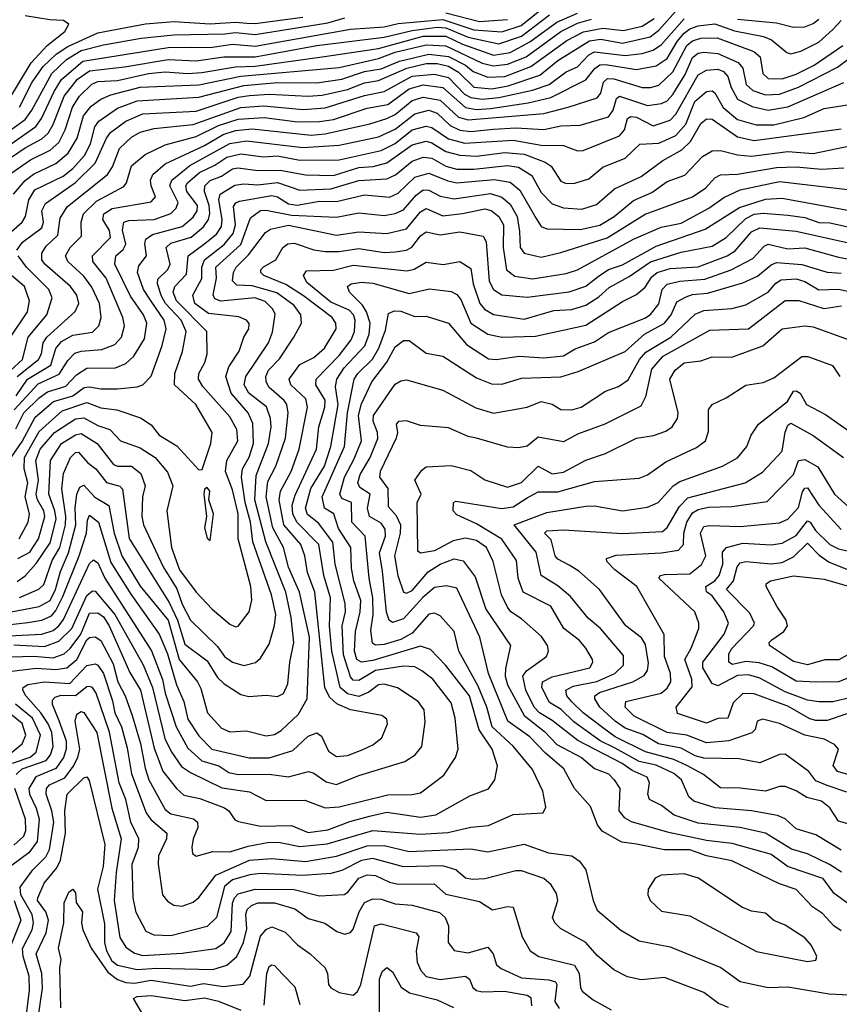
# Model space of a CAD drawing. Extents: x 1308313 to 1441400, y 959662 to 1036319.
# Tile 512 of 656: x 1393246 to 1396168, y 985065 to 988577. Entities that reach past the tile are written whole.
import ezdxf

# ---------------------------------------------------------------- set-up
doc = ezdxf.new("R2010")
doc.units = 0

msp = doc.modelspace()

# ---------------------------------------------------------------- linework, layer by layer
at = {"layer": '0CON10XD'}
for points in [[(1393115, 988018.5), (1393265, 988120.1), (1393325, 988152.8), (1393347.4, 988172.6), (1393365, 988202.9), (1393404, 988305), (1393451.6, 988365), (1393495.1, 988394.9), (1393619.1, 988409.1), (1393775.8, 988435.8), (1393875, 988430.8), (1393973.3, 988445), (1394085, 988444.4), (1394305, 988485.5), (1394545, 988515.3), (1394645, 988539.2), (1394735, 988550.4), (1394765, 988548.9), (1394844.9, 988515.1), (1394955, 988491.7), (1395035, 988518.4), (1395135, 988595.1)], [(1393173.8, 988106.2), (1393303.4, 988196.6), (1393324.1, 988225), (1393368.4, 988321.6), (1393395, 988364.2), (1393470.6, 988429.4), (1393775, 988477.6), (1393858.9, 988478.9), (1393925, 988478.4), (1394005, 988489.6), (1394085, 988483.4), (1394425, 988543.4), (1394545, 988551.4), (1394595, 988564), (1394755, 988577.9), (1394865, 988541.5), (1394965, 988533.9), (1395033.6, 988556.4), (1395106.8, 988615)], [(1393180.2, 988005), (1393285, 988077.9), (1393355, 988112.1), (1393385, 988139.2), (1393408.6, 988185), (1393434.6, 988265.4), (1393459.2, 988305), (1393503.2, 988346.8), (1393525, 988356.4), (1393595, 988360.7), (1393705, 988385.7), (1393765, 988391.2), (1393845, 988385.3), (1393895, 988388.6), (1394015, 988409), (1394085, 988411.2), (1394325, 988444.4), (1394525, 988474.6), (1394685, 988518.5), (1394765, 988518.3), (1394825, 988489.8), (1394935, 988451.1), (1394995, 988460.4), (1395065, 988498), (1395161, 988569), (1395235, 988601)], [(1393235.7, 987755), (1393255.7, 987784.3), (1393325.2, 987835), (1393331, 987855), (1393325.1, 987895), (1393338.1, 987921.9), (1393445, 987996), (1393515.5, 988065), (1393555, 988154.7), (1393570, 988175), (1393624.3, 988215.7), (1393685, 988242), (1393875, 988251.1), (1394025, 988301.1), (1394065, 988307), (1394135, 988312.2), (1394275, 988304.2), (1394325, 988307.7), (1394415, 988328.2), (1394475, 988351.7), (1394525, 988359.9), (1394625.8, 988404.2), (1394695, 988420.7), (1394735, 988420.8), (1394775, 988411.5), (1394810.7, 988390.7), (1394865, 988336.9), (1394929.8, 988330.2), (1394988.2, 988341.8), (1395100.3, 988379.7), (1395165, 988431.4), (1395277.9, 988502.1), (1395318.1, 988508.1), (1395395, 988493.8), (1395493.7, 988516.3), (1395525, 988540), (1395595, 988618.6)], [(1394765, 988601.7), (1394885, 988571.2), (1394985, 988577.6)], [(1393145, 988135.3), (1393265, 988221.9), (1393289.4, 988255), (1393361, 988385), (1393413.3, 988435), (1393465, 988467.1), (1393545, 988487.7), (1393678.7, 988511.3), (1393795, 988523.9), (1393977, 988527), (1394015, 988531.6), (1394085, 988524.5), (1394344.3, 988565.7), (1394405, 988584)], [(1393204.2, 988285), (1393286.6, 988423.4), (1393344.3, 988485.7), (1393406.9, 988535), (1393420.9, 988560.9), (1393402.5, 988575), (1393353.2, 988576.8), (1393265, 988591.3)], [(1393215, 987820.7), (1393254.9, 987855.1), (1393266.6, 987875), (1393278.1, 987935), (1393300.1, 987969.9), (1393400.4, 988019.6), (1393435, 988046.8), (1393476.6, 988093.4), (1393498, 988135), (1393514.3, 988195), (1393528.4, 988215), (1393595, 988261.7), (1393665, 988287.7), (1393885, 988300.8), (1394045, 988342.7), (1394165, 988353.4), (1394305, 988352.7), (1394395, 988364.9), (1394475, 988392.9), (1394535, 988402.5), (1394600, 988430), (1394705, 988454.4), (1394775, 988446.3), (1394835, 988415.3), (1394863, 988393), (1394915, 988372.9), (1394976.1, 988375), (1395069.1, 988410.9), (1395196.9, 988503.1), (1395255.8, 988534.2), (1395325, 988547), (1395399, 988539), (1395465.3, 988554.7), (1395508, 988582)], [(1393223.3, 987955), (1393265.7, 988004.3), (1393295, 988026.9), (1393375, 988063.9), (1393419.2, 988100.8), (1393450.4, 988155), (1393473.4, 988235), (1393501, 988269), (1393535, 988293.8), (1393570.9, 988309.1), (1393675, 988336.4), (1393885, 988344.5), (1394033.9, 988376.1), (1394385, 988407.4), (1394525, 988439.5), (1394585, 988461.2), (1394695, 988487.7), (1394765, 988484.6), (1394895, 988422.2), (1394935, 988412.6), (1394985, 988418.9), (1395051.5, 988445), (1395175, 988534.9), (1395235, 988565.5), (1395285, 988579.6)], [(1393232.8, 987235), (1393274.3, 987295), (1393356.7, 987345), (1393375.3, 987404.7), (1393395, 987429.3), (1393435, 987451.7), (1393505, 987462.2), (1393527.8, 987485), (1393536, 987515), (1393531, 987565), (1393503.4, 987623.4), (1393475, 987662.2), (1393417.1, 987715), (1393409.3, 987735), (1393425.7, 987765), (1393466.9, 987805), (1393464.8, 987855), (1393473.4, 987885), (1393519.8, 987930.2), (1393617.8, 987982.2), (1393627, 987995), (1393644.1, 988055.9), (1393693.1, 988096.9), (1393765, 988130.7), (1393875, 988160.1), (1393955, 988200.5), (1394025, 988222.8), (1394117.9, 988227.9), (1394236.7, 988213.2), (1394315, 988213.7), (1394365, 988221.2), (1394485, 988261.9), (1394559.1, 988275), (1394635, 988331.2), (1394685.1, 988345.1), (1394755, 988334.9), (1394835, 988264.7), (1394875, 988257.5), (1394925, 988260.3), (1395059.4, 988280.6), (1395140.1, 988299.9), (1395265, 988362.3), (1395296.5, 988403.5), (1395315, 988415.9), (1395335, 988417.9), (1395445, 988399.7), (1395515, 988412.4), (1395555, 988439.3), (1395590.5, 988499.5), (1395615, 988528.8), (1395635.2, 988545), (1395665, 988555.8), (1395725, 988563.1), (1395795, 988537.8), (1395897.7, 988517.7), (1395927.2, 988505), (1395980.8, 988460.9), (1395995, 988456), (1396031.1, 988465), (1396095, 988497.2), (1396145, 988542.5), (1396174.9, 988575.1)], [(1393236.6, 987305), (1393313.5, 987365), (1393323.8, 987385), (1393329.4, 987425), (1393342.4, 987445), (1393443.5, 987536.5), (1393456.3, 987565), (1393449.8, 987595), (1393426.9, 987625), (1393335.6, 987705), (1393325, 987721.2), (1393325.2, 987745), (1393340.3, 987769.7), (1393381.7, 987808.3), (1393390.2, 987869.8), (1393415, 987909.5), (1393558.9, 988025), (1393577.3, 988052.7), (1393602.3, 988117.7), (1393645, 988158.7), (1393675, 988175.9), (1393725, 988189.7), (1393865, 988202.9), (1394035, 988263.7), (1394115, 988270.3), (1394257.2, 988257.2), (1394335, 988263.3), (1394475, 988307.4), (1394545, 988320.9), (1394645, 988375.8), (1394725, 988383.4), (1394775, 988371.6), (1394832.3, 988312.3), (1394855, 988299.5), (1394895, 988294.1), (1394955, 988299.6), (1395075, 988326.4), (1395133.9, 988346.1), (1395195, 988391.1), (1395235, 988409.8), (1395275, 988451.8), (1395295, 988462.3), (1395405, 988449.3), (1395465, 988456.9), (1395505, 988469.1), (1395535, 988488.9), (1395615, 988580.7)], [(1393245, 988265.2), (1393290.9, 988355), (1393329.1, 988410.9), (1393375.7, 988454.3), (1393417.9, 988482.1), (1393525, 988530.1), (1393695, 988562.4), (1393795, 988571), (1393925, 988562.2), (1394015, 988568.6), (1394055.7, 988565), (1394085, 988563.9), (1394255, 988586.1)], [(1395805, 988579.8), (1395945, 988566.6), (1396005, 988551.3), (1396045, 988552.5), (1396075, 988563.5), (1396095, 988579.3)], [(1393226.4, 987185), (1393312, 987278), (1393387.3, 987312.7), (1393418.1, 987361.9), (1393442.5, 987387.5), (1393465, 987395.2), (1393539.2, 987400.8), (1393585, 987418.8), (1393608.8, 987445), (1393619.5, 987485), (1393613.2, 987515), (1393554.3, 987655), (1393506.7, 987715), (1393505.2, 987735), (1393569.3, 987800.7), (1393566.4, 987825), (1393542.8, 987865), (1393545.9, 987885), (1393575.9, 987904.1), (1393715, 987927.2), (1393730, 987945), (1393715.3, 987984.7), (1393712.3, 988005), (1393720.2, 988025), (1393765, 988062.6), (1393905, 988128.1), (1393971.8, 988168.2), (1394015, 988182), (1394075, 988188.2), (1394285, 988165.1), (1394335, 988169.9), (1394495, 988205.5), (1394555, 988224.6), (1394585, 988238.9), (1394645, 988289.1), (1394685, 988301.5), (1394745, 988290.4), (1394810.1, 988230.2), (1394845, 988219.8), (1395115, 988243), (1395201.1, 988265), (1395305, 988298.6), (1395318.6, 988315), (1395328, 988355), (1395342.4, 988367.6), (1395365, 988366.1), (1395465, 988335.8), (1395495, 988335.5), (1395525, 988344.4), (1395575, 988391.9), (1395625.1, 988484.9), (1395645, 988502.3), (1395675, 988511.4), (1395732.5, 988512.5), (1395864, 988464), (1395886.2, 988445), (1395895.8, 988385), (1395915, 988367.3), (1395965, 988366.7), (1396015, 988382.8), (1396078.3, 988415), (1396180.8, 988485)], [(1393232.1, 987117.9), (1393260.4, 987175), (1393315, 987228.5), (1393345, 987250.3), (1393410.5, 987269.5), (1393449.1, 987310.9), (1393485, 987334), (1393587.1, 987335), (1393625, 987350.5), (1393653.1, 987376.9), (1393691.1, 987438.9), (1393699.5, 987495), (1393686.9, 987525), (1393640.8, 987590.8), (1393585.5, 987705), (1393588.7, 987735), (1393615, 987757), (1393623.9, 987776.1), (1393612.9, 987827.1), (1393616.7, 987855), (1393635, 987861.5), (1393725.3, 987864.7), (1393785, 987885.6), (1393804.3, 987905), (1393810.7, 987925), (1393780.9, 987985), (1393788, 988005), (1393852.3, 988057.7), (1393995, 988136.1), (1394055, 988145.1), (1394255, 988121.8), (1394385, 988129.6), (1394525, 988159.5), (1394585, 988187.4), (1394655, 988241.9), (1394705, 988254.6), (1394735, 988244.2), (1394780.3, 988200.3), (1394815, 988183.6), (1394855, 988178.7), (1394935, 988186.5), (1395015, 988192), (1395115, 988185.7), (1395175, 988198.2), (1395245, 988200.6), (1395345, 988230.9), (1395362.5, 988255), (1395374, 988296), (1395385, 988304.4), (1395485, 988271.5), (1395535, 988278.4), (1395555, 988287.6), (1395575, 988310), (1395618.4, 988381.6), (1395645, 988443.1), (1395665, 988457.8), (1395685, 988462), (1395735, 988457), (1395808.3, 988425), (1395823.9, 988405), (1395836.5, 988346.5), (1395860, 988325), (1395905, 988309.3), (1395955, 988312.2), (1396023.3, 988336.7), (1396162.2, 988407.8), (1396276.6, 988493.4)], [(1393215.3, 987015), (1393255, 987072.4), (1393300.7, 987159.3), (1393366.4, 987215), (1393434.9, 987235.1), (1393475.3, 987264.7), (1393495, 987268.2), (1393535, 987260.2), (1393595, 987260.4), (1393665, 987267.4), (1393685.2, 987274.8), (1393715, 987306.2), (1393753.8, 987415), (1393768.7, 987475), (1393761.4, 987505), (1393715, 987573.1), (1393687.1, 987615), (1393666.6, 987675), (1393670.5, 987699.5), (1393698.3, 987735), (1393692.6, 987777.4), (1393696, 987795), (1393719.3, 987810.7), (1393825, 987839.7), (1393865, 987872.9), (1393879.3, 987895), (1393880.2, 987915), (1393842.2, 987965), (1393838.7, 987985), (1393843.9, 987995), (1393887.3, 988032.7), (1393942, 988058), (1393985, 988087), (1394035, 988099.1), (1394115, 988088), (1394165, 988091.9), (1394245, 988076.5), (1394385, 988077.7), (1394535, 988110.9), (1394585, 988135.9), (1394645, 988184.6), (1394695, 988197.1), (1394715, 988193.2), (1394775, 988152.1), (1394832.9, 988137), (1395005, 988147.3), (1395105, 988130.3), (1395185, 988129), (1395235, 988109.4), (1395255, 988110.7), (1395385, 988162.7), (1395402.2, 988185), (1395412.6, 988225), (1395425, 988232.4), (1395445, 988229.3), (1395505, 988198.7), (1395565, 988219), (1395585, 988240), (1395665, 988380.2), (1395695, 988397.8), (1395735, 988400.8), (1395755, 988393), (1395771.4, 988375), (1395783, 988335), (1395805, 988294), (1395857.5, 988267.5), (1395915, 988254.4), (1395985, 988266.9), (1396185, 988353.4)], [(1393244.4, 986725.6), (1393276.7, 986785), (1393281, 986815), (1393265.3, 986875), (1393274.5, 986925), (1393261.8, 986975), (1393263, 987015), (1393315, 987107.9), (1393397.6, 987182.4), (1393485, 987211.6), (1393535, 987192.7), (1393592.9, 987185), (1393676.6, 987156.6), (1393715, 987132.1), (1393743.8, 987095), (1393806.6, 987056.6), (1393885, 986971.2), (1393897.1, 986972.9), (1393927.9, 987065), (1393932.2, 987105), (1393874.3, 987205), (1393798.1, 987275), (1393799, 987315), (1393826.1, 987393.9), (1393839.3, 987465), (1393821.2, 987505), (1393765.4, 987565), (1393751.4, 987591.4), (1393737.1, 987635), (1393738.1, 987651.9), (1393773.9, 987686.1), (1393782.9, 987705), (1393768.3, 987765), (1393785, 987780.1), (1393857.9, 987802.1), (1393901.3, 987838.7), (1393918.6, 987865), (1393923.8, 987886.2), (1393921.8, 987915), (1393905.1, 987965), (1393906.1, 987985), (1393925, 988003.9), (1393965, 988018.8), (1394005, 988045.1), (1394025, 988049.2), (1394095, 988039.2), (1394175, 988040.7), (1394265, 988023.8), (1394365, 988021.4), (1394455, 988049.5), (1394506.1, 988053.9), (1394555, 988067), (1394645, 988130.7), (1394695, 988144.3), (1394715, 988138.6), (1394765, 988106.6), (1394815, 988093.5), (1394875, 988091.1), (1394976.2, 988103.8), (1395045, 988097.6), (1395119.6, 988069.6), (1395141.1, 988055), (1395175, 988001.6), (1395195, 987993.1), (1395225.9, 987994.1), (1395275, 988010.2), (1395325, 988051.4), (1395405, 988083.9), (1395456.7, 988133.3), (1395525, 988136.8), (1395585.5, 988164.5), (1395620.9, 988205), (1395653.2, 988285), (1395695, 988321), (1395715, 988323.1), (1395725, 988316.7), (1395753.9, 988263.9), (1395805, 988221.6), (1395871.8, 988201.8), (1395935, 988202.2), (1396041.9, 988228.1), (1396115, 988261.1), (1396205, 988274.7)], [(1393238.9, 986655), (1393281.7, 986678.3), (1393313, 986725), (1393335.1, 986805), (1393332.2, 986825), (1393309.3, 986865), (1393304.7, 986885), (1393313.6, 986935), (1393303.5, 987005), (1393319.2, 987045), (1393369.5, 987105), (1393445, 987153.1), (1393475, 987157.6), (1393525, 987129.7), (1393567.7, 987115), (1393605, 987074.6), (1393675, 987050.4), (1393729.6, 987015), (1393773.2, 986963.2), (1393791.5, 986915), (1393770.3, 986825), (1393787.7, 986695), (1393815.9, 986615), (1393875, 986535.3), (1393932.6, 986475), (1393995, 986420.4), (1394015, 986411.5), (1394025, 986413.3), (1394063.9, 986465), (1394073.7, 986506.3), (1394070.2, 986555), (1394024.8, 986725), (1394025.5, 986815), (1394005, 986900), (1393979.3, 986965), (1393984.5, 987005), (1394023.7, 987075), (1394020.5, 987115), (1393995, 987160), (1393898.7, 987268.7), (1393883.8, 987295), (1393884.2, 987315), (1393906.2, 987355), (1393914.7, 987385), (1393913.3, 987465), (1393805.6, 987575), (1393793.4, 987605), (1393799.6, 987625), (1393840.2, 987669.8), (1393846.2, 987735), (1393901, 987775), (1393947.3, 987812.7), (1393965, 987839.1), (1393968.5, 987865), (1393956.5, 987935), (1393960.7, 987955), (1394012.7, 987987.3), (1394045, 987991.6), (1394095, 987987.9), (1394165, 987996.8), (1394245, 987968.8), (1394355, 987973.6), (1394455, 988003.3), (1394555, 988009.7), (1394585.8, 988024.2), (1394645, 988072.8), (1394685, 988086.5), (1394715, 988083.9), (1394765.3, 988055), (1394805, 988043.6), (1394865, 988044), (1394985, 988056.9), (1395025, 988050.9), (1395071.8, 988021.8), (1395105, 987961.4), (1395145, 987921), (1395185, 987906.7), (1395250.9, 987900.9), (1395302.5, 987917.5), (1395366.4, 987973.6), (1395462.2, 988017.8), (1395538.7, 988075), (1395607.1, 988112.9), (1395637.5, 988142.5), (1395675, 988206.6), (1395695, 988223.3), (1395715, 988223), (1395805, 988159.5), (1395865, 988146.8), (1396175, 988187.5)], [(1393237.1, 986572.9), (1393265, 986593.3), (1393305, 986637.4), (1393355, 986711.4), (1393375.7, 986795), (1393371.7, 986825), (1393350.2, 986885), (1393356, 987005), (1393395.6, 987065), (1393445, 987096.9), (1393465, 987101.3), (1393522.6, 987065), (1393580.1, 986990.1), (1393595, 986984.4), (1393645, 986984), (1393678, 986958), (1393692.8, 986915), (1393683.7, 986875), (1393681.6, 986805), (1393687.6, 986775), (1393757.4, 986625), (1393806.8, 986546.8), (1393825, 986492.2), (1393855, 986435.3), (1393950.8, 986340.8), (1393976.7, 986305), (1394005, 986284.8), (1394045, 986274), (1394086.2, 986283.8), (1394105, 986300), (1394135, 986349.2), (1394155, 986415.8), (1394159, 986455), (1394144, 986525), (1394077.1, 986715), (1394069.5, 986785), (1394050.4, 986855), (1394037.2, 986945), (1394040.3, 986975), (1394063.8, 987016.2), (1394079.6, 987065), (1394077.2, 987137.2), (1394060.4, 987175), (1394000, 987245), (1393980.4, 987305), (1393991.3, 987338.7), (1394029, 987395), (1394044.7, 987445), (1394062.5, 987475), (1394064.1, 987494.1), (1394055, 987505.9), (1394027, 987517), (1393919.5, 987529.5), (1393870.8, 987565), (1393862.8, 987595), (1393895.9, 987654.1), (1393895.1, 987695), (1393905, 987720.7), (1393975.5, 987775), (1394007.7, 987815), (1394015.3, 987845), (1394008.9, 987911.1), (1394016.5, 987923.5), (1394029.7, 987930.3), (1394145, 987950.4), (1394165, 987945.7), (1394205, 987920.6), (1394235, 987915.8), (1394315, 987929.7), (1394375, 987928.8), (1394475, 987952), (1394565, 987944.4), (1394595, 987958.7), (1394655, 988015.5), (1394705, 988030.2), (1394772.4, 988002.4), (1394805, 987995.6), (1394937.5, 988007.5), (1394995, 987997.2), (1395028.9, 987968.9), (1395087.7, 987867.7), (1395105, 987839.3), (1395125, 987831.7), (1395245, 987829.4), (1395315, 987844.3), (1395366.1, 987875), (1395435, 987932.7), (1395499.6, 987960.4), (1395555, 988000.6), (1395617.7, 988022.3), (1395680.1, 988089.9), (1395715, 988109.8), (1395745, 988111.2), (1395805, 988095.5), (1395855, 988090.7), (1395985, 988106.9), (1396075, 988100.3), (1396212, 988128)], [(1393245, 986515.8), (1393314.1, 986545.9), (1393332.5, 986562.5), (1393361.7, 986648.3), (1393389.2, 986695), (1393409.8, 986775), (1393411, 986805), (1393396, 986904), (1393401.7, 986958.3), (1393426.8, 987015), (1393445, 987032.8), (1393455.7, 987035), (1393487.3, 986997.3), (1393517.4, 986975), (1393555, 986926.2), (1393603.3, 986913.3), (1393613.1, 986903.1), (1393636.7, 986726.7), (1393778.5, 986498.5), (1393808.7, 986435), (1393835, 986350), (1393915, 986289.8), (1393951, 986231), (1393975, 986207.5), (1394035, 986170), (1394063.2, 986163.2), (1394125, 986167.1), (1394165, 986162.5), (1394186.8, 986173.2), (1394201.8, 986208.2), (1394209.1, 986285), (1394223.8, 986355), (1394213.6, 986445), (1394194.6, 986535), (1394123.2, 986715), (1394084.2, 986865), (1394088.7, 986951.3), (1394133.4, 987065), (1394142.3, 987125), (1394140.2, 987155), (1394126.2, 987196.2), (1394062.8, 987245), (1394046.8, 987275), (1394052.8, 987305), (1394132.6, 987425), (1394147.7, 987462.3), (1394157.3, 987527.3), (1394148.4, 987545), (1394121.6, 987571.6), (1394084.6, 987584.6), (1393963.3, 987573.3), (1393941.3, 987581.3), (1393935.9, 987595.9), (1393948.3, 987655), (1393944.9, 987695.1), (1394034.9, 987775), (1394069.3, 987870.7), (1394105, 987897.1), (1394125, 987898.1), (1394215, 987880.2), (1394375, 987872.7), (1394455, 987887.8), (1394545, 987879.4), (1394585, 987885.4), (1394615, 987899.5), (1394659.1, 987950.9), (1394685, 987970.1), (1394705, 987969.7), (1394745, 987947.7), (1394795, 987938.2), (1394925, 987957.9), (1394965, 987944.5), (1394995, 987919.5), (1395019.2, 987875), (1395028.1, 987821.9), (1395030.2, 987765), (1395045, 987744.6), (1395105, 987730.7), (1395175, 987747.1), (1395340.6, 987799.4), (1395476.7, 987883.3), (1395645, 987945.9), (1395692.2, 987977.8), (1395725, 988013.6), (1395745, 988023.9), (1395805, 988026.8), (1395945, 988050.6), (1396015, 988052.8), (1396105.4, 988044.6), (1396185, 988049.2)], [(1393185, 986458.4), (1393315, 986484), (1393354.2, 986505.8), (1393373.9, 986545), (1393391.5, 986608.5), (1393420.5, 986675), (1393446.1, 986775), (1393443.7, 986836.3), (1393450, 986885), (1393460.4, 986909.6), (1393475, 986916.9), (1393514.4, 986874.4), (1393563.9, 986843.9), (1393583.3, 986745), (1393610.5, 986665), (1393675, 986556), (1393774.9, 986435), (1393814.8, 986294.8), (1393879.6, 986215), (1393891.5, 986191.5), (1393916.1, 986105), (1393965, 986049.4), (1393995, 986036.9), (1394055, 986040.5), (1394125, 986022.1), (1394155, 986026.9), (1394178.8, 986041.2), (1394239.6, 986100.4), (1394271.5, 986155), (1394278.9, 986375), (1394243.1, 986535), (1394205, 986624.6), (1394187, 986695), (1394148, 986765), (1394124.9, 986875.1), (1394130.4, 986929.6), (1394159.8, 986985), (1394194.3, 987085), (1394203.8, 987175), (1394198.5, 987205), (1394188.7, 987218.7), (1394135.6, 987265), (1394124.8, 987285), (1394123.4, 987305), (1394133.2, 987326.8), (1394172.9, 987367.1), (1394223.8, 987445), (1394250.6, 987495), (1394248.9, 987525), (1394225, 987557.7), (1394163.1, 987603.1), (1394075, 987628.3), (1394020.2, 987630.2), (1394005.2, 987645.2), (1394007.9, 987675), (1394018.3, 987695), (1394061.6, 987738.4), (1394121.9, 987818.1), (1394139.8, 987830.2), (1394205, 987843.8), (1394375, 987809), (1394455, 987820), (1394555.2, 987814.8), (1394625, 987830.9), (1394675, 987891.7), (1394695, 987903.9), (1394755, 987877.2), (1394825, 987886.4), (1394905, 987902.7), (1394926.5, 987896.5), (1394955, 987875.7), (1394971.3, 987845), (1394969.7, 987765), (1394981.2, 987685), (1395011.9, 987661.9), (1395075, 987653.1), (1395195, 987672.5), (1395235, 987684.8), (1395435, 987794.1), (1395533, 987837), (1395605, 987851), (1395703.1, 987905), (1395756.6, 987943.4), (1395815, 987970.5), (1395955, 987999.6), (1396198.5, 987971.5)], [(1393192.3, 986417.7), (1393275, 986426.9), (1393325, 986434.9), (1393358.9, 986451.1), (1393375, 986469.8), (1393399.8, 986520.2), (1393457.7, 986665), (1393484.2, 986745), (1393487.6, 986792.4), (1393495, 986810), (1393527.2, 986785), (1393571, 986641), (1393641.8, 986528.2), (1393743.7, 986385), (1393772.4, 986315), (1393805, 986204.6), (1393831.1, 986145), (1393845, 986081.8), (1393885, 986022.7), (1393931.3, 985975), (1394064.2, 985944.2), (1394135, 985943.5), (1394219.7, 985970.3), (1394275, 986021.8), (1394305, 986033.8), (1394321.7, 986021.7), (1394347.5, 985967.5), (1394375, 985948.6), (1394415, 985952.6), (1394467.4, 985972.6), (1394505, 985990.3), (1394537.7, 986015), (1394557.8, 986065), (1394555, 986082), (1394536.7, 986095), (1394425, 986114.8), (1394377.2, 986137.2), (1394350.2, 986160.2), (1394334, 986195), (1394298, 986535), (1394271.9, 986605), (1394262.5, 986665), (1394248.4, 986705), (1394187.9, 986775), (1394171.1, 986865), (1394175.8, 986895), (1394214, 986965), (1394242.3, 987045), (1394271.9, 987195), (1394265.7, 987225), (1394213.3, 987275), (1394207.2, 987295), (1394245, 987347.7), (1394295, 987371.7), (1394332.8, 987405), (1394374.7, 987475), (1394372.9, 987495), (1394359.7, 987515), (1394257.9, 987592.1), (1394195, 987633.1), (1394116.4, 987665), (1394105.4, 987675), (1394105.5, 987685), (1394115, 987696.2), (1394159.7, 987720.3), (1394184.7, 987765), (1394201.7, 987778.3), (1394225, 987780), (1394295, 987756.6), (1394335, 987750), (1394385, 987749.9), (1394455, 987760.6), (1394545, 987746.9), (1394585, 987748.7), (1394624.6, 987755.4), (1394644.6, 987765.4), (1394675, 987806.6), (1394695, 987820.2), (1394745, 987810), (1394815, 987820), (1394898.8, 987805), (1394909.8, 987785), (1394920, 987645), (1394935, 987614.7), (1394965, 987595.6), (1395055, 987587.3), (1395205, 987606.7), (1395265, 987626.2), (1395308.9, 987661), (1395345, 987686), (1395395, 987703.4), (1395515, 987769.5), (1395690.2, 987829.8), (1395812.2, 987907.8), (1395905, 987937.4), (1395965, 987940.7), (1396205, 987897.2)], [(1393045, 986371.4), (1393324.7, 986385.3), (1393365, 986398.8), (1393385.5, 986414.5), (1393401.9, 986438.1), (1393495, 986636.8), (1393509.6, 986650.4), (1393525, 986639.5), (1393549.5, 986585), (1393715.5, 986325.5), (1393755, 986224), (1393764.9, 986174.9), (1393803.6, 986055), (1393845, 985978.9), (1393895, 985933), (1393955.6, 985915.6), (1393991.2, 985891.2), (1394025, 985884.5), (1394135.4, 985885.4), (1394205, 985875.8), (1394275.8, 985895.8), (1394295, 985889.4), (1394338.6, 985858.6), (1394375, 985849.2), (1394455, 985881), (1394619.2, 985930.9), (1394655.7, 985954.3), (1394679.7, 985985), (1394692, 986072), (1394688, 986115), (1394666.9, 986145), (1394593.4, 986193.4), (1394545, 986206.5), (1394525, 986204.7), (1394491.3, 986178.7), (1394455, 986163.4), (1394415, 986172), (1394388.4, 986195), (1394358.9, 986325), (1394350.8, 986415), (1394354.1, 986515), (1394330.5, 986595), (1394312.8, 986705), (1394234.3, 986784.3), (1394220.2, 986815), (1394218.1, 986845), (1394228.5, 986881.5), (1394304.3, 987045), (1394313.1, 987125), (1394333.8, 987195), (1394335, 987220), (1394302.3, 987275), (1394302.9, 987295), (1394385, 987379), (1394427.9, 987435), (1394440, 987465), (1394441.8, 987505), (1394435.7, 987525), (1394420.8, 987540.8), (1394355, 987569.1), (1394269.5, 987639.5), (1394258.1, 987665), (1394268.6, 987681.4), (1394365, 987684.2), (1394435, 987701.1), (1394628, 987682), (1394652.3, 987687.7), (1394695, 987712.5), (1394755.6, 987704.4), (1394815, 987714.7), (1394855, 987689.5), (1394863, 987635), (1394886.6, 987565), (1394903.8, 987545), (1394935, 987525.6), (1395045, 987509.1), (1395150.3, 987539.7), (1395215, 987543.2), (1395265, 987558.8), (1395311.4, 987588.6), (1395348.2, 987621.8), (1395419.2, 987660.8), (1395495, 987714.1), (1395605, 987747.7), (1395715, 987769.2), (1395765, 987800.6), (1395835, 987867.8), (1395865, 987883.3), (1395897.1, 987887.1), (1395985, 987880.1), (1396045, 987871.2), (1396095, 987853.8), (1396135, 987852.4), (1396205, 987837.3)], [(1393225, 986347.1), (1393335, 986340.8), (1393385, 986359.7), (1393432.4, 986405), (1393485, 986523), (1393505, 986540.3), (1393515, 986538.4), (1393585.2, 986455.2), (1393685.8, 986275.8), (1393719, 986195), (1393763.6, 986013.6), (1393786.3, 985966.3), (1393823.2, 985913.2), (1393855, 985891.2), (1393966.5, 985836.5), (1394065, 985822.6), (1394125, 985792.3), (1394262.8, 985792.8), (1394335, 985765.9), (1394385, 985769.7), (1394558.5, 985811.5), (1394645, 985812.7), (1394675, 985819.7), (1394758.3, 985881.7), (1394800, 985945), (1394808.9, 985975), (1394798.3, 986085), (1394785, 986140.5), (1394719.2, 986225), (1394680, 986255), (1394655, 986268.4), (1394615, 986270.7), (1394514.5, 986255.5), (1394455, 986220.2), (1394435, 986221.7), (1394425, 986233.2), (1394401, 986311), (1394395.4, 986415), (1394407.3, 986465), (1394406.9, 986495), (1394370.7, 986635), (1394363.1, 986713.1), (1394311.1, 986781.1), (1394272.4, 986812.4), (1394265.1, 986835), (1394284.2, 986905), (1394332.3, 986985), (1394355.8, 987055), (1394381.4, 987205), (1394372.5, 987267.5), (1394376.8, 987295), (1394402.4, 987335), (1394476.7, 987413.3), (1394492.5, 987455), (1394495.1, 987495), (1394482.3, 987535), (1394468.4, 987558.4), (1394421.9, 987605), (1394414.6, 987625), (1394427.5, 987635), (1394465, 987641.1), (1394505, 987637), (1394635, 987600.8), (1394707.2, 987617.3), (1394785, 987607.9), (1394805, 987596.6), (1394818.8, 987578.8), (1394855, 987494.2), (1394915, 987455.6), (1394965, 987444.4), (1395085, 987448.8), (1395265, 987488.1), (1395395, 987571.9), (1395445, 987596.7), (1395476.7, 987623.3), (1395500.1, 987659.9), (1395519.5, 987675), (1395565, 987690.3), (1395665, 987695.4), (1395768.2, 987735), (1395797.5, 987752.5), (1395855, 987820.5), (1395885, 987835.4), (1396015, 987822.4), (1396201.7, 987781.7)], [(1393175, 986303.3), (1393295, 986306.8), (1393365, 986300.9), (1393405, 986314.9), (1393426.4, 986333.6), (1393464, 986385), (1393495, 986459.8), (1393525, 986461.5), (1393545, 986447), (1393564.7, 986415), (1393638.2, 986248.2), (1393676.2, 986185), (1393725, 985978.8), (1393756.4, 985896.4), (1393804.7, 985835), (1393831.4, 985811.4), (1393888.6, 985798.6), (1393976.1, 985766.1), (1393992.1, 985755), (1394013, 985723), (1394026.3, 985716.4), (1394105, 985700.2), (1394215, 985703), (1394275, 985678.1), (1394345, 985687), (1394422.8, 985717.2), (1394493.5, 985736.5), (1394555, 985749.7), (1394675, 985731.8), (1394729.5, 985740.5), (1394851.3, 985808.7), (1394917, 985833), (1394940.4, 985865), (1394949.2, 985915), (1394930.5, 985975), (1394884.3, 986044.3), (1394849.5, 986165), (1394765, 986272.9), (1394710.3, 986330.3), (1394675, 986342.7), (1394505, 986291.6), (1394465, 986285.8), (1394448.3, 986295), (1394439.9, 986325), (1394443.4, 986395), (1394460.5, 986465), (1394462.4, 986505), (1394436.8, 986575), (1394428.8, 986621.2), (1394427.1, 986695), (1394382.4, 986762.4), (1394366, 986815), (1394332.4, 986835), (1394324.6, 986875), (1394404.3, 987055), (1394414.4, 987175), (1394438.8, 987295), (1394451.3, 987315), (1394503.5, 987366.5), (1394526, 987405), (1394550.5, 987469.5), (1394561.2, 987528.8), (1394581.4, 987538.6), (1394605, 987537.8), (1394655, 987519.1), (1394695, 987519.2), (1394775, 987495.3), (1394838.6, 987418.6), (1394918.1, 987368.1), (1394945, 987365.2), (1395027.4, 987377.4), (1395115, 987371), (1395185, 987378.7), (1395227.1, 987402.9), (1395295, 987428.4), (1395345, 987461), (1395475, 987512.4), (1395495, 987525.2), (1395525, 987563.3), (1395536.3, 987615), (1395555, 987633.7), (1395600, 987645), (1395688.7, 987651.3), (1395782.8, 987685), (1395860, 987725), (1395901, 987769), (1395915, 987776.6), (1395985, 987760), (1396045, 987763.3), (1396165, 987730.4), (1396365, 987693)], [(1393212, 987325), (1393255.5, 987365), (1393276.4, 987445), (1393342.2, 987525), (1393361.2, 987585), (1393350.2, 987615), (1393270.4, 987695), (1393240, 987735)], [(1393198.9, 986251.1), (1393305, 986263.9), (1393375, 986259.2), (1393414.3, 986265.7), (1393449.3, 986295), (1393485, 986364.5), (1393495, 986373.5), (1393515, 986375.7), (1393535, 986363.2), (1393579.5, 986279.5), (1393596.1, 986215), (1393621.6, 986165), (1393646.8, 986095), (1393677.1, 985995), (1393693.1, 985906.9), (1393706.8, 985865), (1393765, 985760.2), (1393785, 985744.8), (1393833.8, 985733.8), (1393866, 985726), (1393880, 985715), (1393880.8, 985695), (1393864.3, 985655), (1393859.6, 985625), (1393862.3, 985602.3), (1393875, 985593.1), (1393935, 985610.3), (1393995, 985608.4), (1394060.5, 985629.5), (1394135, 985642.8), (1394175, 985642.5), (1394245, 985627.6), (1394342.9, 985637.1), (1394505, 985684.3), (1394675, 985671.2), (1394772.5, 985677.5), (1394855, 985696.9), (1394917.3, 985702.7), (1395005, 985741.9), (1395112.2, 985747.8), (1395121.9, 985768.1), (1395111.8, 985825), (1395075, 985902.3), (1395005, 985985.2), (1394931, 986055), (1394911.2, 986125), (1394880.3, 986200.3), (1394812, 986325), (1394795.2, 986395), (1394745, 986450.4), (1394725, 986459.7), (1394705, 986456.9), (1394645, 986388.6), (1394605, 986366), (1394545, 986348.4), (1394515, 986346.2), (1394503.5, 986353.5), (1394498.5, 986398.5), (1394506.7, 986455), (1394504.7, 986514.7), (1394491.7, 986585), (1394478.3, 986735), (1394430.5, 986785), (1394428.8, 986855), (1394395, 986869.2), (1394387.8, 986885), (1394403.6, 986945), (1394438.7, 987011.3), (1394465.1, 987075), (1394454.2, 987165), (1394465, 987207.2), (1394501.5, 987285), (1394554.9, 987355.1), (1394585, 987409.8), (1394615, 987433.5), (1394635, 987432.8), (1394695, 987387.2), (1394755, 987377.3), (1394875, 987299.6), (1394928.1, 987278.1), (1394965, 987276.6), (1395035, 987298), (1395175, 987303.1), (1395237.8, 987322.2), (1395405, 987393.5), (1395474.3, 987455), (1395544.7, 987495.3), (1395568.9, 987525), (1395589.4, 987570.6), (1395621.8, 987588.2), (1395645, 987596.5), (1395697.9, 987602.1), (1395825, 987639.2), (1395877.1, 987662.9), (1395925, 987703.3), (1395945, 987710.6), (1396035, 987704.6), (1396125, 987677.2), (1396175, 987672.6)], [(1393213.2, 987445), (1393273.7, 987535), (1393281, 987575), (1393263.7, 987625), (1393216.6, 987665)], [(1394539.9, 986609.9), (1394528.7, 986675), (1394550.8, 986735), (1394549.5, 986759.5), (1394535, 986781.1), (1394493.3, 986805), (1394485.8, 986835), (1394495.2, 986885), (1394458.9, 986908.9), (1394451.6, 986925), (1394459.5, 986955), (1394495.2, 987015), (1394522.8, 987082.8), (1394522.3, 987105), (1394506, 987145), (1394508.1, 987165), (1394585, 987277.1), (1394605, 987289.1), (1394625, 987292.2), (1394755, 987255.4), (1394872.3, 987192.3), (1394935.9, 987174.1), (1395055, 987194.7), (1395105, 987214.8), (1395145, 987205.3), (1395175, 987187.1), (1395215, 987185.3), (1395248.1, 987195), (1395335, 987251.9), (1395381.6, 987268.4), (1395415, 987292.3), (1395456.1, 987365), (1395478.9, 987391.1), (1395567.2, 987445), (1395655, 987527.1), (1395685, 987540), (1395785, 987547.6), (1395835, 987560.4), (1395914.4, 987605.6), (1395942.6, 987637.4), (1395961.1, 987648.9), (1396015, 987653), (1396045, 987643.5), (1396095, 987613.3), (1396165, 987615.8), (1396225, 987602.9)], [(1396175.8, 987555), (1396115, 987545.9), (1396025, 987574.2), (1395975, 987574.1), (1395845, 987473.9), (1395705, 987468.5), (1395536.6, 987375), (1395499.1, 987330.9), (1395477.5, 987232.5), (1395461, 987199), (1395332.5, 987135), (1395235, 987099.2), (1395185, 987071.9), (1395095, 987087.8), (1395055, 987056), (1395025, 987049.6), (1394985, 987052.2), (1394874.2, 987084.2), (1394845, 987090), (1394775, 987121.6), (1394675, 987129.4), (1394625, 987146.6), (1394596.1, 987143.9), (1394588.8, 987135), (1394593.3, 987105), (1394588.9, 987085), (1394531.2, 986965), (1394529.2, 986945), (1394558.2, 986905), (1394560.2, 986840.2), (1394588.1, 986808.1), (1394603.7, 986775), (1394603, 986745), (1394582.6, 986665), (1394594.4, 986594.4), (1394615, 986535.4), (1394625, 986531.8), (1394645, 986540.6), (1394702.8, 986607.2), (1394745, 986634.9), (1394795, 986654.4), (1394826.7, 986646.7), (1394869.5, 986589.5), (1394908.4, 986475), (1394995.8, 986345), (1394977.8, 986262.2), (1394977.1, 986235), (1394985.7, 986205), (1395044.8, 986095), (1395117.8, 986037.8), (1395161.8, 985991.8), (1395249.7, 985945), (1395295.5, 985905.5), (1395345, 985886.4), (1395366, 985865), (1395385.3, 985835), (1395381.9, 985755), (1395400.9, 985730.9), (1395426.4, 985716.4), (1395555, 985680.2), (1395695, 985650.5), (1395785, 985639.1), (1395925, 985600.7), (1395986.1, 985556.1), (1396108.7, 985515), (1396145.3, 985465), (1396202.9, 985422.9)], [(1394679.5, 986970.5), (1394695, 986981.8), (1394785, 986987.1), (1394855, 986969.2), (1394905, 986935.3), (1394985, 986909.1), (1395035, 986926.7), (1395095, 986984.2), (1395145, 986957.2), (1395185, 986962.8), (1395265, 987005.8), (1395335, 987030), (1395445, 987084), (1395506.1, 987093.9), (1395550.3, 987109.7), (1395572.7, 987125), (1395591.2, 987155), (1395593.6, 987175), (1395563.9, 987295), (1395583.5, 987326.5), (1395615, 987353.5), (1395675, 987360.3), (1395715, 987374.1), (1395785, 987373.8), (1395895.9, 987414.1), (1395965, 987474.5), (1395991.6, 987478.4), (1396045, 987485.3), (1396075, 987481.7), (1396315, 987394.7)], [(1395368.9, 985978.9), (1395315.8, 986005), (1395222.2, 986072.2), (1395176.3, 986116.3), (1395135, 986141.6), (1395107.3, 986195), (1395110.3, 986215), (1395145, 986233.4), (1395279.2, 986265), (1395289.4, 986285), (1395287.8, 986295), (1395264.7, 986335), (1395242.1, 986362.1), (1395185.9, 986405), (1395140, 986485), (1395041.3, 986535), (1395023.3, 986585), (1395017.7, 986647.7), (1394964.7, 986724.7), (1394875, 986778.4), (1394805, 986810.8), (1394791.1, 986825), (1394792.4, 986855), (1394800.5, 986859.5), (1394965, 986833), (1395005, 986839), (1395055, 986871.6), (1395095, 986893.4), (1395165, 986893.2), (1395295, 986929.8), (1395455, 986941.6), (1395485, 986953.1), (1395550.2, 986999.8), (1395658.7, 987051.3), (1395691.8, 987075), (1395702.1, 987107.9), (1395701.8, 987185), (1395715, 987204.4), (1395765, 987228.2), (1395835, 987273.1), (1395897, 987283), (1395935, 987300), (1396035, 987375.9), (1396055.8, 987375.8), (1396143.8, 987343.8), (1396170.5, 987305)], [(1395329.2, 986049.2), (1395255.6, 986105), (1395215, 986144.1), (1395196.7, 986165), (1395193.8, 986185), (1395220, 986199.9), (1395303.7, 986216.3), (1395368.4, 986245), (1395398.4, 986275), (1395399, 986309), (1395316.7, 986405), (1395272.8, 986442.8), (1395209.8, 986519.8), (1395165, 986557.7), (1395105.9, 986595), (1395087.9, 986677.9), (1395009.2, 986775), (1395125, 986819.8), (1395265, 986842.2), (1395295, 986842.6), (1395395, 986825.2), (1395485, 986838.3), (1395522.3, 986855), (1395557.5, 986892.5), (1395575.9, 986914.1), (1395600.3, 986929.7), (1395751.9, 986985), (1395805, 987014), (1395838.5, 987055), (1395853.8, 987095), (1395880.8, 987135), (1395983.3, 987215), (1396005, 987251.7), (1396015, 987253.2), (1396029, 987245), (1396050.9, 987205), (1396119, 987169), (1396215, 987101.1)], [(1396195, 985821.6), (1396125, 985845.1), (1396085, 985862), (1396059.2, 985895), (1395975, 985956.7), (1395955, 985956.5), (1395885, 985925.7), (1395811, 985941), (1395685, 985942.7), (1395655, 985951.4), (1395605, 985978.2), (1395523.9, 985993.9), (1395467.8, 986027.8), (1395405, 986050.1), (1395368.8, 986075), (1395314.1, 986125), (1395296.5, 986155), (1395297.2, 986165), (1395313.2, 986176.8), (1395432.7, 986215), (1395472.8, 986237.2), (1395484.4, 986255.6), (1395488.3, 986281.7), (1395477.8, 986347.8), (1395462.7, 986372.7), (1395406.7, 986415), (1395313.4, 986545), (1395239.6, 986609.6), (1395205, 986631), (1395165, 986652.9), (1395155, 986664.5), (1395141.4, 986721.4), (1395117.3, 986745), (1395125, 986753.5), (1395185, 986757.8), (1395395, 986744.5), (1395538, 986752), (1395555, 986766.2), (1395598.9, 986841.1), (1395628.5, 986871.5), (1395833.1, 986925), (1395895, 986963.4), (1395965, 987037.9), (1395975, 987105.7), (1395985, 987131.2), (1395995, 987137.7), (1396075, 987093.7), (1396182.9, 987015)], [(1396215, 985879.5), (1396162.5, 985895), (1396146.8, 985916.8), (1396165.4, 985975.4), (1396151.6, 985991.6), (1396115, 986010.9), (1396045, 986024.8), (1395955, 986066), (1395895, 986081.8), (1395875.4, 986074.6), (1395868.4, 986045), (1395856.9, 986033.1), (1395775, 986004.4), (1395695, 985997.3), (1395625, 986024.6), (1395555, 986034.9), (1395437.1, 986092.9), (1395404.7, 986125), (1395407.5, 986145), (1395533.8, 986175), (1395555, 986192.6), (1395568, 986215), (1395566.7, 986245), (1395545.7, 986305), (1395543.8, 986383.8), (1395445.9, 986555), (1395368.5, 986615), (1395340, 986645), (1395338.1, 986655), (1395372.5, 986667.5), (1395535, 986675.6), (1395595, 986685.2), (1395613, 986705), (1395614.6, 986745), (1395624.9, 986785), (1395645, 986817.9), (1395665, 986829.5), (1395702.2, 986837.8), (1395785, 986840.8), (1395911.3, 986858.7), (1396004.8, 986955.2), (1396022.6, 987005), (1396045, 987008.4), (1396091.7, 986981.7), (1396151.1, 986885), (1396215, 986826.8)], [(1396176.1, 985536.1), (1396133.8, 985563.8), (1396055, 985601.6), (1395997.9, 985617.9), (1395905, 985675.6), (1395814, 985695), (1395665, 985711.2), (1395579.5, 985739.5), (1395535, 985773.7), (1395491.5, 985795), (1395485.9, 985815), (1395492.1, 985855), (1395483.3, 985875), (1395429.3, 985899.3), (1395394, 985924), (1395236, 986006), (1395145, 986077.3), (1395099.6, 986105), (1395080.9, 986125), (1395051.2, 986185), (1395039.6, 986235), (1395053, 986255), (1395123.8, 986305), (1395131.1, 986325), (1395127.5, 986345), (1395106.5, 986376.5), (1395035, 986440.3), (1394997.5, 986465), (1394985, 986481.5), (1394964.4, 986525), (1394934.3, 986644.3), (1394910, 986695), (1394875, 986719.4), (1394835, 986727.2), (1394791.9, 986718.1), (1394725, 986683), (1394675, 986674.6), (1394665, 986681.2), (1394662.8, 986855), (1394676.9, 986885), (1394654.7, 986935), (1394679.5, 986970.5)], [(1393925, 986720), (1393936.9, 986815), (1393920, 986865), (1393924, 986895), (1393915, 986908), (1393905, 986902.5), (1393902.2, 986885), (1393912, 986805), (1393904.5, 986765), (1393915, 986727.5), (1393925, 986720)], [(1396195, 986100.9), (1396125, 986077.6), (1396085, 986077.5), (1396063.3, 986083.3), (1395985, 986128.8), (1395929, 986149), (1395865, 986172.7), (1395825, 986173.7), (1395789.5, 986140.5), (1395770.4, 986085), (1395735, 986084.3), (1395695, 986068.1), (1395591.9, 986101.9), (1395587.3, 986125), (1395643.2, 986196.8), (1395642.3, 986225), (1395618.2, 986295), (1395640.7, 986335), (1395667.8, 986405), (1395668.1, 986425), (1395653.8, 986465), (1395525.5, 986585), (1395531.4, 986595), (1395545, 986598.3), (1395635, 986600.4), (1395676.8, 986633.2), (1395692.6, 986665), (1395673.2, 986745), (1395685, 986768.8), (1395705, 986773.1), (1395815, 986769.3), (1395955, 986782.2), (1395985, 986795.3), (1396023.4, 986836.6), (1396036.8, 986893.2), (1396045, 986906.5), (1396055, 986907), (1396095, 986845.7), (1396175, 986758.1)], [(1396215, 986160.6), (1396145, 986143.8), (1396095, 986143.3), (1396055, 986149.8), (1395975, 986180.1), (1395885, 986228.2), (1395845, 986239.6), (1395805, 986237.6), (1395735, 986200.4), (1395715, 986208.9), (1395682.3, 986265), (1395681.7, 986285), (1395757.5, 986385), (1395772.9, 986425), (1395756.2, 986465), (1395715, 986522.2), (1395695, 986536.4), (1395692.4, 986555), (1395725, 986575.6), (1395740.3, 986595), (1395753, 986635), (1395752.2, 986677.8), (1395766.1, 986693.9), (1395825, 986710.3), (1395925, 986703.7), (1395965, 986709.8), (1396015, 986737.7), (1396055, 986789.7), (1396065, 986785.4), (1396083.4, 986755), (1396135, 986705.2), (1396165, 986689.5), (1396234.8, 986674.8)], [(1396205, 986230.2), (1396165, 986214.8), (1396085.6, 986214.4), (1396015, 986217.9), (1395928.2, 986268.2), (1395882.7, 986282.7), (1395835, 986288.1), (1395787, 986277), (1395774.8, 986284.8), (1395774.8, 986315), (1395785, 986333.8), (1395862.2, 986415), (1395865.7, 986425), (1395849.7, 986459.7), (1395766.4, 986545), (1395791.4, 986575), (1395804.4, 986625.6), (1395815, 986639.8), (1395835.2, 986644.8), (1395925, 986636.7), (1395965, 986641), (1396005, 986661.7), (1396055, 986709.6), (1396097, 986667), (1396131.8, 986641.8), (1396195, 986617.1)], [(1396175, 985326.9), (1396148.9, 985345), (1396108.3, 985388.3), (1396072.7, 985412.7), (1396015, 985474.1), (1395955, 985494.3), (1395785, 985576.2), (1395695, 985594.6), (1395635, 985615.7), (1395545, 985615.5), (1395445, 985635.9), (1395393.4, 985643.4), (1395322.8, 985682.8), (1395306.4, 985705), (1395280.7, 985770.7), (1395223.9, 985835), (1395186, 985905), (1395120.4, 985960.4), (1395065, 986019.3), (1394986.8, 986075), (1394917.8, 986245), (1394887.1, 986375), (1394805, 986549.5), (1394768, 986558), (1394725, 986551.9), (1394683.5, 986516.5), (1394615, 986439.6), (1394575, 986427.4), (1394563.3, 986435), (1394553.3, 986463.3), (1394539.9, 986609.9)], [(1396204.8, 986315.2), (1396166.7, 986293.3), (1396116.3, 986293.7), (1396055, 986276.3), (1396005, 986287.6), (1395919.2, 986345), (1395918.5, 986355), (1395927.3, 986365), (1395971.1, 986395), (1395984.2, 986415), (1395979.5, 986435), (1395945.3, 986485), (1395908, 986555), (1395908, 986565), (1395922.5, 986575), (1396005, 986593.6), (1396115, 986581.2), (1396212.9, 986553)], [(1393233.9, 985885), (1393255, 985904.9), (1393340.2, 985935), (1393355.7, 985954.3), (1393364.9, 985985), (1393360, 986035), (1393347.7, 986065), (1393321.6, 986105), (1393267.8, 986165), (1393257, 986185), (1393258.6, 986195), (1393275, 986206.2), (1393335, 986214.9), (1393425, 986209.4), (1393485, 986273.6), (1393515, 986279.2), (1393525.1, 986275.1), (1393545, 986244.7), (1393577.2, 986147.2), (1393585.2, 986104.8), (1393609.3, 986055), (1393629.4, 985979.4), (1393645, 985887.3), (1393697.5, 985747.5), (1393714, 985724), (1393770.5, 985675), (1393770, 985655), (1393740.5, 985595), (1393739.5, 985565), (1393755.3, 985455.3), (1393772.6, 985432.6), (1393795, 985418.2), (1393825, 985414.7), (1393865, 985428.9), (1393885, 985446.2), (1393944.9, 985525.1), (1394065, 985579.1), (1394145, 985585.4), (1394265, 985574.6), (1394375, 985593.2), (1394485, 985629.6), (1394545, 985630.8), (1394635, 985610.3), (1394855, 985619.7), (1394915, 985608.3), (1395045, 985635.8), (1395132, 985605), (1395214.4, 985594.4), (1395241.8, 985575), (1395264.2, 985544.2), (1395290.4, 985435), (1395305, 985401.1), (1395389.4, 985329.4), (1395455, 985290.7), (1395565, 985269.8), (1395746, 985196), (1395815, 985146.2), (1395915, 985125.2), (1395985, 985126.7), (1396132.7, 985102.7), (1396225, 985097.7)], [(1395773.8, 985053.8), (1395738.1, 985068.1), (1395685, 985106.9), (1395545, 985160.7), (1395461.8, 985151.8), (1395413.2, 985163.2), (1395365, 985187.3), (1395305, 985239.3), (1395265, 985285.3), (1395174.4, 985335), (1395154.4, 985355), (1395145.6, 985375), (1395164.7, 985435.3), (1395159.7, 985459.7), (1395141.3, 985491.3), (1395115, 985513.3), (1395035, 985540.8), (1395015, 985541.2), (1394905, 985511.9), (1394860, 985510), (1394835, 985515.3), (1394800.6, 985545), (1394755, 985558.6), (1394615, 985555.1), (1394505, 985585.1), (1394465, 985578.2), (1394395, 985542.7), (1394355, 985531.7), (1394255, 985523.7), (1394105, 985531), (1394066.6, 985526.6), (1394005, 985508.5), (1393976.7, 985485), (1393947.2, 985375), (1393915, 985342.7), (1393785, 985309.6), (1393725, 985311.9), (1393697.3, 985325), (1393661.7, 985391.7), (1393650.4, 985445), (1393646.6, 985565), (1393669, 985625), (1393670.7, 985655), (1393642.2, 985715), (1393624.3, 985795), (1393600.7, 985855), (1393566, 986036), (1393519, 986175), (1393505, 986194.7), (1393495, 986199), (1393485, 986197.5), (1393445, 986165.3), (1393393, 986167), (1393370.7, 986159.3), (1393361.8, 986148.2), (1393361.2, 986135), (1393385, 986077.5), (1393412.1, 986005), (1393412, 985975), (1393402.2, 985945), (1393374.4, 985905.6), (1393303.2, 985876.8), (1393278.6, 985835), (1393280.6, 985815), (1393305.1, 985765), (1393315.7, 985725), (1393308.2, 985645), (1393279, 985605), (1393201.4, 985548.6)], [(1393184, 985936), (1393255, 985994.3), (1393268.2, 986025), (1393255, 986067), (1393184.2, 986124.2)], [(1393220.7, 985925), (1393283.3, 985946.7), (1393305, 985964.8), (1393320.4, 986025), (1393291.6, 986085), (1393231.5, 986135)], [(1393246.8, 984835), (1393281.3, 985115), (1393279.4, 985165), (1393258.9, 985235), (1393256.4, 985263.6), (1393290.1, 985329.9), (1393295.4, 985355), (1393290.2, 985385), (1393250.5, 985455), (1393247.6, 985482.4), (1393293.2, 985545), (1393339, 985591), (1393352.7, 985617.3), (1393367.2, 985715), (1393361, 985755), (1393340.7, 985815), (1393341.5, 985835), (1393352.4, 985847.6), (1393407.4, 985872.6), (1393436.3, 985913.7), (1393452.7, 985945), (1393459.9, 985975), (1393443.4, 986075), (1393449.8, 986100.2), (1393465, 986109.5), (1393475, 986106.3), (1393520.5, 986035), (1393574, 985765), (1393607.6, 985655), (1393589.5, 985535), (1393583.4, 985435), (1393603, 985303), (1393625, 985269), (1393655, 985246.8), (1393685, 985239), (1393825, 985247.6), (1393945, 985263.5), (1393975, 985284.2), (1394000.3, 985325), (1394005.2, 985425.2), (1394011.9, 985445), (1394025, 985459.4), (1394085, 985475.7), (1394225, 985474.9), (1394315, 985451.3), (1394402.9, 985457.1), (1394415.5, 985464.5), (1394454.9, 985515.1), (1394485, 985527), (1394515, 985524.1), (1394565, 985500.2), (1394595, 985493), (1394724.3, 985495), (1394765, 985457.7), (1394885, 985431.6), (1394932, 985402), (1394985, 985413.5), (1395005, 985410.8), (1395037.1, 985305), (1395066, 985256), (1395097.5, 985235), (1395224.5, 985204.5), (1395241, 985175), (1395245.2, 985125.2), (1395251.7, 985111.7), (1395290.3, 985080.3), (1395354.8, 985044.8)], [(1396225, 985701.9), (1396165, 985717.9), (1396135, 985766.1), (1396105, 985789.1), (1396052.4, 985802.4), (1396015, 985826), (1395975, 985841.7), (1395955, 985841.9), (1395905, 985824.8), (1395815, 985836.4), (1395745, 985837.3), (1395683.7, 985885), (1395625, 985917.1), (1395578, 985938), (1395477.5, 985965), (1395369.5, 986019.5), (1395329.2, 986049.2)], [(1396175, 985614.3), (1396085, 985668.8), (1396015, 985690.6), (1395975, 985725.9), (1395948.5, 985738.5), (1395854.8, 985755.2), (1395725.2, 985765.2), (1395649.7, 985789.7), (1395631.9, 985805), (1395605.3, 985865), (1395578.4, 985888.4), (1395515, 985918.2), (1395455, 985930.5), (1395368.9, 985978.9)], [(1393299.4, 984935), (1393327.6, 985122.4), (1393325.1, 985175), (1393304.9, 985245), (1393340.7, 985319.3), (1393349, 985365), (1393339, 985395), (1393309.8, 985435), (1393310.2, 985445), (1393333.1, 985496.9), (1393378.7, 985551.3), (1393391.5, 985578.5), (1393409.3, 985675), (1393406.8, 985755), (1393415.7, 985815), (1393475, 985873.2), (1393485.9, 985875.9), (1393493.1, 985863.1), (1393549.8, 985635), (1393543.5, 985556.5), (1393523.3, 985475), (1393547.9, 985352.1), (1393548.5, 985285), (1393556, 985255), (1393575, 985220.2), (1393595, 985204.8), (1393665, 985188.5), (1393735, 985193.6), (1393935, 985189), (1393985, 985204.8), (1394020.6, 985235), (1394044.1, 985285), (1394055.5, 985334.5), (1394052.5, 985385), (1394057.3, 985402.7), (1394072.3, 985417.7), (1394095, 985426.8), (1394155, 985427), (1394226.7, 985405), (1394275, 985370.9), (1394333.8, 985353.8), (1394377.1, 985325), (1394405, 985314.7), (1394425, 985321.2), (1394435, 985333.3), (1394456.1, 985395), (1394475, 985428.2), (1394505, 985441.6), (1394535, 985440.4), (1394585, 985422.7), (1394645, 985418.8), (1394742.8, 985392.8), (1394762.5, 985375), (1394775.3, 985344.7), (1394773.9, 985285), (1394795, 985257.3), (1394845, 985248.6), (1394915, 985268.4), (1394934.7, 985245), (1394945.8, 985205.8), (1394962.2, 985192.2), (1395035, 985159.5), (1395132.4, 985152.4), (1395156, 985145), (1395160.7, 985135), (1395153.8, 985075), (1395169.4, 985049.4)], [(1393225, 985632.3), (1393261, 985665), (1393267.6, 985685), (1393266.7, 985725), (1393229.2, 985835)], [(1396055, 985216.9), (1396085, 985222.5), (1396088.1, 985235), (1396069.6, 985275), (1396045, 985302.1), (1395975, 985346.6), (1395935, 985363.5), (1395905, 985389.4), (1395855, 985396.7), (1395821.1, 985411.1), (1395666, 985515), (1395615, 985530.4), (1395533.3, 985525), (1395511.9, 985515), (1395487.1, 985475), (1395485.6, 985455), (1395494.4, 985435), (1395535, 985396.5), (1395635, 985380.6), (1395873.2, 985253.2), (1396055, 985216.9)], [(1393392.7, 985052.7), (1393388.6, 985195), (1393394.2, 985225), (1393384.2, 985265), (1393403.3, 985355), (1393405, 985426.2), (1393421.5, 985465), (1393435, 985475.7), (1393445, 985462.5), (1393447.8, 985427.8), (1393470.4, 985395), (1393466.2, 985355), (1393470.6, 985330.6), (1393501.4, 985265), (1393559.8, 985179.8), (1393595, 985153.7), (1393625, 985142.9), (1393655, 985139.9), (1393715, 985150.4), (1393855, 985130), (1393901.5, 985138.5), (1393971.6, 985128.4), (1394043.1, 985136.9), (1394066, 985165), (1394105, 985307.5), (1394125, 985331.8), (1394145, 985341.1), (1394192.5, 985322.5), (1394236.5, 985276.5), (1394281.2, 985245), (1394334.6, 985195), (1394343.8, 985175), (1394347.5, 985135), (1394355, 985123.3), (1394385, 985107.1), (1394435, 985097.8), (1394450.1, 985109.9), (1394461.9, 985135), (1394510.9, 985345), (1394535, 985352.2), (1394659.7, 985319.7), (1394669.5, 985305), (1394659.3, 985255), (1394663.6, 985215), (1394676.7, 985185), (1394695, 985163.4), (1394745, 985153.1), (1394835, 985164.7), (1394850.3, 985155), (1394861.2, 985125), (1394875, 985113.5), (1394895, 985108.9), (1394975, 985111.5), (1395055, 985097.9), (1395068.6, 985088.6), (1395070.9, 985059.1)], [(1393226, 985435), (1393249.6, 985365), (1393214, 985275)], [(1394117.9, 985062.1), (1394127.7, 985175), (1394135, 985199.6), (1394145, 985205.3), (1394155, 985202.8), (1394182.6, 985172.6), (1394226.8, 985126.8), (1394245, 985064.5)], [(1394528.5, 984995), (1394529.4, 985155), (1394538.6, 985181.4), (1394555, 985195.8), (1394575, 985180.5), (1394606.5, 985126.5), (1394635.7, 985105.7), (1394735, 985081.2), (1394793, 985053)], [(1393734.2, 984945), (1393652, 985085), (1393665, 985092.5), (1393715, 985096.2), (1393835, 985078), (1393905, 985087.8), (1393955, 985075.9), (1394035, 985044)]]:
    msp.add_lwpolyline(points, dxfattribs=at)

doc.saveas('drawing.dxf')
